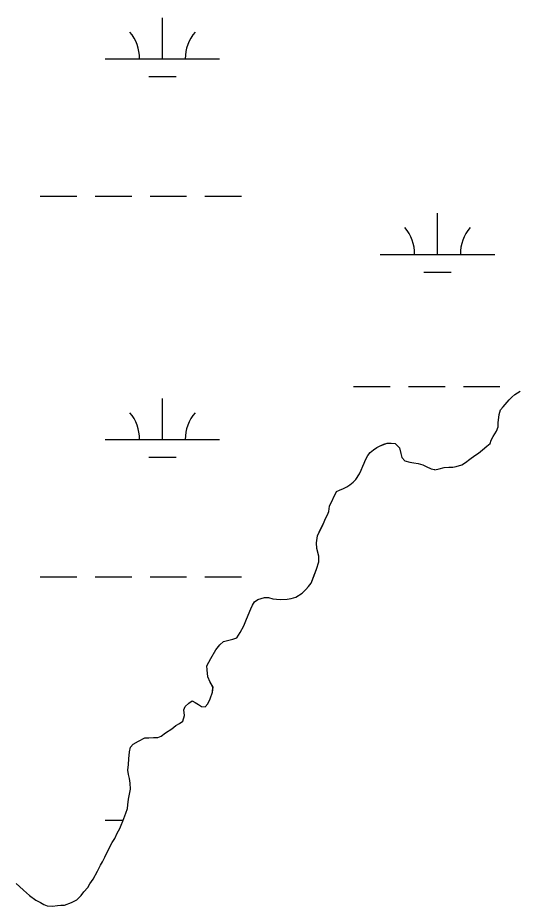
# Model space of a CAD drawing. Extents: x 3161564 to 3199464, y 849354 to 874788.
# Drawn here: x 3190079 to 3190514, y 856764 to 857541 of the extents above; entities that cross this region are included whole.
import ezdxf

# ---------------------------------------------------------------- set-up
doc = ezdxf.new("R2010")
doc.units = 0
for name, color, linetype in [('V-SITE-VEGE', 7, 'Continuous'), ('V-TOPO-SHOR', 7, 'Continuous'), ('V-WETL-SWMP', 7, 'Continuous')]:
    doc.layers.add(name, color=color, linetype=linetype)

msp = doc.modelspace()

# ---------------------------------------------------------------- linework, layer by layer
at = {"layer": 'V-SITE-VEGE'}
msp.add_lwpolyline([(3190077.28, 856784.09), (3190080.1, 856781.27), (3190083.77, 856778.18), (3190088.85, 856773.4), (3190094.49, 856769.47), (3190098.44, 856767.51), (3190101.54, 856765.54), (3190104.36, 856764.42), (3190109.15, 856764.15), (3190113.37, 856764.72), (3190116.48, 856765.01), (3190119.57, 856765.01), (3190125.77, 856767.28), (3190130.27, 856769.82), (3190134.21, 856773.49), (3190136.45, 856776.6), (3190139.83, 856780.55), (3190141.79, 856783.65), (3190144.6, 856787.88), (3190148.53, 856794.93), (3190151.06, 856800.01), (3190152.74, 856802.83), (3190154.71, 856807.06), (3190156.67, 856810.73), (3190161.16, 856819.75), (3190163.41, 856823.42), (3190165.65, 856827.93), (3190167.9, 856832.16), (3190169.02, 856834.98), (3190170.42, 856838.36), (3190173.22, 856845.41), (3190174.62, 856849.64), (3190174.9, 856852.74), (3190175.45, 856857.81), (3190177.13, 856866.55), (3190176.84, 856871.62), (3190176.26, 856875.84), (3190175.41, 856879.22), (3190174.84, 856883.17), (3190175.39, 856887.96), (3190175.67, 856893.03), (3190176.22, 856899.23), (3190177.33, 856903.17), (3190179.59, 856905.71), (3190184.09, 856908.54), (3190189.71, 856911.37), (3190193.38, 856911.38), (3190197.32, 856911.67), (3190200.99, 856911.67), (3190204.08, 856912.8), (3190207.74, 856915.63), (3190213.37, 856919.3), (3190216.74, 856922.13), (3190220.12, 856923.82), (3190222.93, 856925.8), (3190224.33, 856930.88), (3190223.76, 856935.94), (3190225.16, 856938.77), (3190228.25, 856941.59), (3190231.07, 856943.57), (3190233.89, 856942.16), (3190236.71, 856940.48), (3190239.25, 856938.79), (3190242.63, 856938.52), (3190244.88, 856941.06), (3190246.84, 856945.29), (3190248.8, 856951.21), (3190249.36, 856955.72), (3190246.81, 856959.94), (3190244.83, 856964.72), (3190244.25, 856970.64), (3190243.96, 856974.3), (3190247.33, 856980.79), (3190251.83, 856988.12), (3190255.2, 856992.64), (3190258.57, 856995.46), (3190266.74, 856997.45), (3190270.12, 856998.86), (3190273.21, 857003.38), (3190276.29, 857009.3), (3190278.54, 857014.94), (3190282.46, 857023.96), (3190283.87, 857027.35), (3190285.55, 857030.17), (3190288.65, 857032.14), (3190294.27, 857034.13), (3190297.94, 857034.13), (3190301.6, 857032.73), (3190308.09, 857032.18), (3190314.28, 857032.48), (3190317.66, 857033.04), (3190321.88, 857034.18), (3190327.23, 857037.85), (3190330.6, 857040.96), (3190332.85, 857043.5), (3190335.1, 857046.6), (3190337.91, 857053.37), (3190339.87, 857058.73), (3190341.83, 857065.21), (3190341.82, 857070), (3190340.11, 857076.76), (3190339.82, 857081.83), (3190340.65, 857088.03), (3190343.46, 857093.67), (3190345.71, 857098.18), (3190347.95, 857103.54), (3190349.35, 857106.36), (3190350.47, 857109.18), (3190351.31, 857113.69), (3190357.2, 857126.66), (3190360.02, 857127.79), (3190363.39, 857129.21), (3190366.21, 857130.62), (3190369.02, 857132.6), (3190371.84, 857134.86), (3190374.08, 857137.11), (3190377.46, 857142.19), (3190378.86, 857145.29), (3190380.26, 857148.68), (3190381.38, 857151.5), (3190382.78, 857154.32), (3190384.75, 857157.98), (3190386.71, 857160.81), (3190389.53, 857163.06), (3190392.62, 857165.04), (3190395.44, 857166.46), (3190398.82, 857167.87), (3190401.63, 857169.01), (3190405.01, 857169.01), (3190408.67, 857168.45), (3190412.34, 857164.8), (3190413.48, 857159.73), (3190414.33, 857156.35), (3190417.15, 857153.54), (3190421.38, 857152.14), (3190424.77, 857151.58), (3190428.71, 857151.03), (3190432.66, 857149.91), (3190435.76, 857148.5), (3190439.99, 857146.54), (3190443.09, 857145.98), (3190443.37, 857145.7), (3190447.03, 857146.56), (3190451.54, 857147.69), (3190455.48, 857147.98), (3190458.86, 857147.99), (3190461.96, 857148.56), (3190466.75, 857149.98), (3190470.12, 857151.95), (3190473.78, 857154.78), (3190478.28, 857158.17), (3190481.38, 857160.15), (3190485.03, 857162.97), (3190488.69, 857166.36), (3190491.5, 857168.62), (3190492.62, 857171.44), (3190494.31, 857174.82), (3190497.12, 857179.34), (3190498.52, 857183.28), (3190498.51, 857186.66), (3190499.62, 857193.99), (3190500.74, 857197.94), (3190502.99, 857200.76), (3190508.33, 857206.68), (3190510.58, 857209.22), (3190513.11, 857211.48), (3190517.89, 857214.31)], dxfattribs=at)
at = {"layer": 'V-TOPO-SHOR'}
for points in [[(3190357.2, 857126.66), (3190360.02, 857127.79), (3190363.39, 857129.2), (3190366.21, 857130.62), (3190369.02, 857132.6), (3190371.84, 857134.86), (3190374.08, 857137.11), (3190377.46, 857142.19), (3190378.86, 857145.29), (3190380.26, 857148.68), (3190381.38, 857151.5), (3190382.78, 857154.32), (3190384.75, 857157.98), (3190386.71, 857160.81), (3190389.53, 857163.06), (3190392.62, 857165.04), (3190395.44, 857166.46), (3190398.82, 857167.87), (3190401.63, 857169.01), (3190405.01, 857169.01), (3190408.67, 857168.45), (3190412.34, 857164.8), (3190413.48, 857159.73), (3190414.33, 857156.35), (3190417.16, 857153.54), (3190421.38, 857152.14), (3190424.77, 857151.58), (3190428.71, 857151.03), (3190432.66, 857149.91), (3190435.76, 857148.5), (3190439.99, 857146.54), (3190443.09, 857145.98), (3190443.37, 857145.7), (3190447.03, 857146.56), (3190451.54, 857147.69), (3190455.48, 857147.98), (3190458.86, 857147.99), (3190461.96, 857148.56), (3190466.75, 857149.98), (3190470.12, 857151.95), (3190473.78, 857154.78), (3190478.28, 857158.17), (3190481.38, 857160.15), (3190485.03, 857162.97), (3190488.69, 857166.36), (3190491.5, 857168.62), (3190492.62, 857171.44), (3190494.31, 857174.82), (3190497.12, 857179.34), (3190498.52, 857183.28), (3190498.51, 857186.66), (3190499.62, 857193.99), (3190500.74, 857197.94), (3190502.99, 857200.76), (3190508.33, 857206.68), (3190510.58, 857209.22), (3190513.11, 857211.48), (3190517.89, 857214.31)], [(3190266.74, 856997.45), (3190270.12, 856998.86), (3190273.21, 857003.38), (3190276.29, 857009.3), (3190277.42, 857012.12), (3190278.54, 857014.94), (3190282.46, 857023.96), (3190283.87, 857027.35), (3190285.55, 857030.17), (3190288.65, 857032.14), (3190294.27, 857034.13), (3190297.94, 857034.13), (3190301.6, 857032.73), (3190308.09, 857032.18), (3190314.28, 857032.48), (3190317.66, 857033.04), (3190321.88, 857034.18), (3190327.23, 857037.85), (3190330.6, 857040.96), (3190332.85, 857043.5), (3190335.1, 857046.6), (3190337.91, 857053.37), (3190339.87, 857058.73), (3190341.83, 857065.21), (3190341.82, 857070), (3190340.11, 857076.76), (3190339.82, 857081.83), (3190340.65, 857088.03), (3190343.46, 857093.67), (3190345.71, 857098.18), (3190347.95, 857103.54), (3190349.35, 857106.36), (3190350.47, 857109.18), (3190351.31, 857113.69), (3190357.2, 857126.66)], [(3190077.28, 856784.09), (3190080.1, 856781.27), (3190083.77, 856778.18), (3190088.85, 856773.4), (3190094.49, 856769.47), (3190098.44, 856767.51), (3190101.54, 856765.54), (3190104.36, 856764.42), (3190109.15, 856764.15), (3190113.37, 856764.72), (3190116.47, 856765.01), (3190119.57, 856765.01), (3190125.77, 856767.28), (3190130.27, 856769.82), (3190134.21, 856773.49), (3190136.45, 856776.6), (3190139.83, 856780.55), (3190141.79, 856783.65), (3190144.6, 856787.88), (3190148.53, 856794.93), (3190151.06, 856800.01), (3190152.74, 856802.83), (3190154.71, 856807.06), (3190156.67, 856810.73), (3190161.16, 856819.75), (3190163.41, 856823.42), (3190165.65, 856827.93), (3190167.9, 856832.16), (3190169.02, 856834.98), (3190170.42, 856838.36), (3190173.22, 856845.41), (3190174.63, 856849.64), (3190174.9, 856852.74), (3190175.45, 856857.81), (3190177.13, 856866.55), (3190176.84, 856871.62), (3190176.26, 856875.84), (3190175.41, 856879.22), (3190174.84, 856883.17), (3190175.39, 856887.96), (3190175.67, 856893.03), (3190176.22, 856899.23), (3190177.33, 856903.17), (3190179.59, 856905.71), (3190184.09, 856908.54), (3190189.71, 856911.37), (3190193.38, 856911.38), (3190197.32, 856911.66), (3190200.99, 856911.67), (3190204.08, 856912.8), (3190207.74, 856915.63), (3190213.37, 856919.3), (3190216.74, 856922.13), (3190220.12, 856923.82), (3190222.93, 856925.8), (3190224.33, 856930.88), (3190223.76, 856935.94), (3190225.16, 856938.77), (3190228.25, 856941.59), (3190231.07, 856943.57), (3190233.89, 856942.16), (3190236.71, 856940.48), (3190239.25, 856938.79), (3190242.63, 856938.52), (3190244.88, 856941.06), (3190246.84, 856945.29), (3190248.8, 856951.21), (3190249.35, 856955.72), (3190246.81, 856959.94), (3190244.83, 856964.72), (3190244.25, 856970.64), (3190243.96, 856974.3), (3190247.33, 856980.79), (3190251.83, 856988.12), (3190255.2, 856992.64), (3190258.57, 856995.46), (3190266.74, 856997.45)]]:
    msp.add_lwpolyline(points, dxfattribs=at)
at = {"layer": 'V-WETL-SWMP'}
for p, q in [((3190205.15, 857504.7), (3190205.15, 857540.7)), ((3190155.15, 857504.7), (3190255.15, 857504.7)), ((3190193.15, 857489.27), (3190217.15, 857489.27)), ((3190098.31, 857384.63), (3190130.31, 857384.63)), ((3190146.31, 857384.63), (3190178.31, 857384.63)), ((3190194.31, 857384.63), (3190226.31, 857384.63)), ((3190242.31, 857384.63), (3190274.31, 857384.63)), ((3190445.62, 857333.89), (3190445.62, 857369.89)), ((3190395.62, 857333.89), (3190495.62, 857333.89)), ((3190433.62, 857318.46), (3190457.62, 857318.46)), ((3190372.21, 857218.46), (3190404.21, 857218.46)), ((3190420.21, 857218.46), (3190452.21, 857218.46)), ((3190468.21, 857218.46), (3190500.21, 857218.46)), ((3190205.15, 857172.03), (3190205.15, 857208.03)), ((3190508.33, 857206.68), (3190510.58, 857209.22)), ((3190510.58, 857209.22), (3190513.11, 857211.47)), ((3190513.11, 857211.47), (3190517.9, 857214.3)), ((3190500.74, 857197.93), (3190502.99, 857200.75)), ((3190502.99, 857200.75), (3190508.33, 857206.68)), ((3190498.51, 857186.65), (3190499.63, 857193.98)), ((3190499.63, 857193.98), (3190500.74, 857197.93)), ((3190498.52, 857183.27), (3190498.51, 857186.65)), ((3190494.31, 857174.81), (3190497.12, 857179.33)), ((3190497.12, 857179.33), (3190498.52, 857183.27)), ((3190155.15, 857172.03), (3190255.15, 857172.03)), ((3190398.82, 857167.86), (3190401.63, 857169)), ((3190401.63, 857169), (3190405.01, 857169)), ((3190405.01, 857169), (3190408.68, 857168.45)), ((3190491.51, 857168.61), (3190492.63, 857171.43)), ((3190492.63, 857171.43), (3190494.31, 857174.81)), ((3190386.72, 857160.8), (3190389.53, 857163.06)), ((3190389.53, 857163.06), (3190392.63, 857165.03)), ((3190392.63, 857165.03), (3190395.44, 857166.45)), ((3190395.44, 857166.45), (3190398.82, 857167.86)), ((3190408.68, 857168.45), (3190412.35, 857164.79)), ((3190412.35, 857164.79), (3190413.48, 857159.72)), ((3190481.38, 857160.14), (3190485.04, 857162.96)), ((3190485.04, 857162.96), (3190488.69, 857166.35)), ((3190488.69, 857166.35), (3190491.51, 857168.61)), ((3190193.15, 857156.6), (3190217.15, 857156.6)), ((3190381.38, 857151.49), (3190382.79, 857154.31)), ((3190382.79, 857154.31), (3190384.75, 857157.97)), ((3190384.75, 857157.97), (3190386.72, 857160.8)), ((3190413.48, 857159.72), (3190414.34, 857156.34)), ((3190414.34, 857156.34), (3190417.16, 857153.53)), ((3190417.16, 857153.53), (3190421.39, 857152.13)), ((3190470.13, 857151.95), (3190473.78, 857154.77)), ((3190473.78, 857154.77), (3190478.28, 857158.16)), ((3190478.28, 857158.16), (3190481.38, 857160.14)), ((3190378.86, 857145.29), (3190380.26, 857148.67)), ((3190380.26, 857148.67), (3190381.38, 857151.49)), ((3190421.39, 857152.13), (3190424.77, 857151.57)), ((3190424.77, 857151.57), (3190428.71, 857151.02)), ((3190428.71, 857151.02), (3190432.66, 857149.9)), ((3190432.66, 857149.9), (3190435.76, 857148.5)), ((3190435.76, 857148.5), (3190439.99, 857146.53)), ((3190439.99, 857146.53), (3190443.09, 857145.98)), ((3190443.09, 857145.98), (3190443.38, 857145.7)), ((3190443.38, 857145.7), (3190447.04, 857146.55)), ((3190447.04, 857146.55), (3190451.54, 857147.68)), ((3190451.54, 857147.68), (3190455.48, 857147.97)), ((3190455.48, 857147.97), (3190458.87, 857147.98)), ((3190458.87, 857147.98), (3190461.96, 857148.55)), ((3190461.96, 857148.55), (3190466.75, 857149.97)), ((3190466.75, 857149.97), (3190470.13, 857151.95)), ((3190374.09, 857137.11), (3190377.46, 857142.18)), ((3190377.46, 857142.18), (3190378.86, 857145.29)), ((3190363.4, 857129.2), (3190366.21, 857130.61)), ((3190366.21, 857130.61), (3190369.02, 857132.59)), ((3190369.02, 857132.59), (3190371.84, 857134.85)), ((3190371.84, 857134.85), (3190374.09, 857137.11)), ((3190351.31, 857113.68), (3190357.2, 857126.65)), ((3190357.2, 857126.65), (3190360.02, 857127.78)), ((3190360.02, 857127.78), (3190363.4, 857129.2)), ((3190349.36, 857106.35), (3190350.48, 857109.17)), ((3190350.48, 857109.17), (3190351.31, 857113.68)), ((3190345.71, 857098.17), (3190347.95, 857103.53)), ((3190347.95, 857103.53), (3190349.36, 857106.35)), ((3190340.66, 857088.02), (3190345.71, 857098.17)), ((3190339.83, 857081.82), (3190340.66, 857088.02)), ((3190340.12, 857076.75), (3190339.83, 857081.82)), ((3190341.82, 857069.99), (3190340.12, 857076.75)), ((3190341.83, 857065.2), (3190341.82, 857069.99)), ((3190339.87, 857058.72), (3190341.83, 857065.2)), ((3190335.11, 857046.59), (3190337.91, 857053.36)), ((3190337.91, 857053.36), (3190339.87, 857058.72)), ((3190098.31, 857051.96), (3190130.31, 857051.96)), ((3190146.31, 857051.96), (3190178.31, 857051.96)), ((3190194.31, 857051.96), (3190226.31, 857051.96)), ((3190242.31, 857051.96), (3190274.31, 857051.96)), ((3190332.86, 857043.49), (3190335.11, 857046.59)), ((3190321.89, 857034.17), (3190327.23, 857037.85)), ((3190327.23, 857037.85), (3190330.61, 857040.95)), ((3190330.61, 857040.95), (3190332.86, 857043.49)), ((3190283.87, 857027.34), (3190285.55, 857030.16)), ((3190285.55, 857030.16), (3190288.65, 857032.13)), ((3190288.65, 857032.13), (3190294.28, 857034.12)), ((3190294.28, 857034.12), (3190297.94, 857034.13)), ((3190297.94, 857034.13), (3190301.61, 857032.72)), ((3190301.61, 857032.72), (3190308.09, 857032.17)), ((3190308.09, 857032.17), (3190314.29, 857032.47)), ((3190314.29, 857032.47), (3190317.66, 857033.04)), ((3190317.66, 857033.04), (3190321.89, 857034.17)), ((3190278.54, 857014.93), (3190282.47, 857023.95)), ((3190282.47, 857023.95), (3190283.87, 857027.34)), ((3190276.3, 857009.29), (3190278.54, 857014.93)), ((3190273.21, 857003.37), (3190276.3, 857009.29)), ((3190266.74, 856997.44), (3190270.12, 856998.85)), ((3190270.12, 856998.85), (3190273.21, 857003.37)), ((3190251.83, 856988.11), (3190255.2, 856992.63)), ((3190255.2, 856992.63), (3190258.58, 856995.45)), ((3190258.58, 856995.45), (3190266.74, 856997.44)), ((3190247.34, 856980.78), (3190251.83, 856988.11)), ((3190243.97, 856974.29), (3190247.34, 856980.78)), ((3190244.26, 856970.63), (3190243.97, 856974.29)), ((3190244.83, 856964.72), (3190244.26, 856970.63)), ((3190246.81, 856959.93), (3190244.83, 856964.72)), ((3190249.36, 856955.71), (3190246.81, 856959.93)), ((3190248.8, 856951.2), (3190249.36, 856955.71)), ((3190228.26, 856941.58), (3190231.07, 856943.56)), ((3190231.07, 856943.56), (3190233.89, 856942.16)), ((3190244.88, 856941.05), (3190246.84, 856945.28)), ((3190246.84, 856945.28), (3190248.8, 856951.2)), ((3190223.76, 856935.94), (3190225.16, 856938.76)), ((3190224.33, 856930.87), (3190223.76, 856935.94)), ((3190225.16, 856938.76), (3190228.26, 856941.58)), ((3190233.89, 856942.16), (3190236.71, 856940.47)), ((3190236.71, 856940.47), (3190239.25, 856938.79)), ((3190239.25, 856938.79), (3190242.63, 856938.51)), ((3190242.63, 856938.51), (3190244.88, 856941.05)), ((3190222.93, 856925.79), (3190224.33, 856930.87)), ((3190213.37, 856919.3), (3190216.74, 856922.12)), ((3190216.74, 856922.12), (3190220.12, 856923.82)), ((3190220.12, 856923.82), (3190222.93, 856925.79)), ((3190200.99, 856911.66), (3190204.08, 856912.8)), ((3190204.08, 856912.8), (3190207.74, 856915.62)), ((3190207.74, 856915.62), (3190213.37, 856919.3)), ((3190177.34, 856903.17), (3190179.59, 856905.71)), ((3190179.59, 856905.71), (3190184.09, 856908.53)), ((3190184.09, 856908.53), (3190189.72, 856911.36)), ((3190189.72, 856911.36), (3190193.38, 856911.37)), ((3190193.38, 856911.37), (3190197.32, 856911.66)), ((3190197.32, 856911.66), (3190200.99, 856911.66)), ((3190175.67, 856893.02), (3190176.22, 856899.22)), ((3190176.22, 856899.22), (3190177.34, 856903.17)), ((3190175.4, 856887.95), (3190175.67, 856893.02)), ((3190174.84, 856883.16), (3190175.4, 856887.95)), ((3190175.41, 856879.21), (3190174.84, 856883.16)), ((3190176.27, 856875.84), (3190175.41, 856879.21)), ((3190176.84, 856871.61), (3190176.27, 856875.84)), ((3190175.46, 856857.8), (3190177.13, 856866.54)), ((3190177.13, 856866.54), (3190176.84, 856871.61)), ((3190174.63, 856849.63), (3190174.9, 856852.73)), ((3190174.9, 856852.73), (3190175.46, 856857.8)), ((3190170.42, 856838.35), (3190173.23, 856845.4)), ((3190173.23, 856845.4), (3190174.63, 856849.63)), ((3190155.15, 856839.35), (3190170.82, 856839.35)), ((3190167.9, 856832.15), (3190169.02, 856834.97)), ((3190169.02, 856834.97), (3190170.42, 856838.35)), ((3190163.41, 856823.41), (3190165.65, 856827.92)), ((3190165.65, 856827.92), (3190167.9, 856832.15)), ((3190156.67, 856810.72), (3190161.16, 856819.74)), ((3190161.16, 856819.74), (3190163.41, 856823.41)), ((3190152.74, 856802.82), (3190154.71, 856807.05)), ((3190154.71, 856807.05), (3190156.67, 856810.72)), ((3190148.53, 856794.92), (3190151.06, 856800)), ((3190151.06, 856800), (3190152.74, 856802.82)), ((3190144.6, 856787.87), (3190148.53, 856794.92)), ((3190077.28, 856784.08), (3190080.1, 856781.27)), ((3190080.1, 856781.27), (3190083.77, 856778.18)), ((3190136.46, 856776.59), (3190139.83, 856780.54)), ((3190139.83, 856780.54), (3190141.8, 856783.64)), ((3190141.8, 856783.64), (3190144.6, 856787.87)), ((3190083.77, 856778.18), (3190088.85, 856773.4)), ((3190088.85, 856773.4), (3190094.49, 856769.46)), ((3190130.27, 856769.82), (3190134.21, 856773.49)), ((3190134.21, 856773.49), (3190136.46, 856776.59)), ((3190094.49, 856769.46), (3190098.44, 856767.5)), ((3190098.44, 856767.5), (3190101.54, 856765.53)), ((3190101.54, 856765.53), (3190104.36, 856764.41)), ((3190113.38, 856764.71), (3190116.48, 856765)), ((3190116.48, 856765), (3190119.57, 856765)), ((3190119.57, 856765), (3190125.77, 856767.27)), ((3190125.77, 856767.27), (3190130.27, 856769.82)), ((3190104.36, 856764.41), (3190109.15, 856764.14)), ((3190109.15, 856764.14), (3190113.38, 856764.71))]:
    msp.add_line(p, q, dxfattribs=at)
for centre, start, end in [((3190149.91, 857505.18), 359.22818, 40.77184), ((3190260.39, 857505.18), 139.22818, 180.77183), ((3190390.38, 857334.36), 359.22818, 40.77184), ((3190500.87, 857334.36), 139.22818, 180.77183), ((3190149.91, 857172.5), 359.22818, 40.77184), ((3190260.39, 857172.5), 139.22818, 180.77183)]:
    msp.add_arc(centre, 35.25, start, end, dxfattribs=at)

doc.saveas('drawing.dxf')
